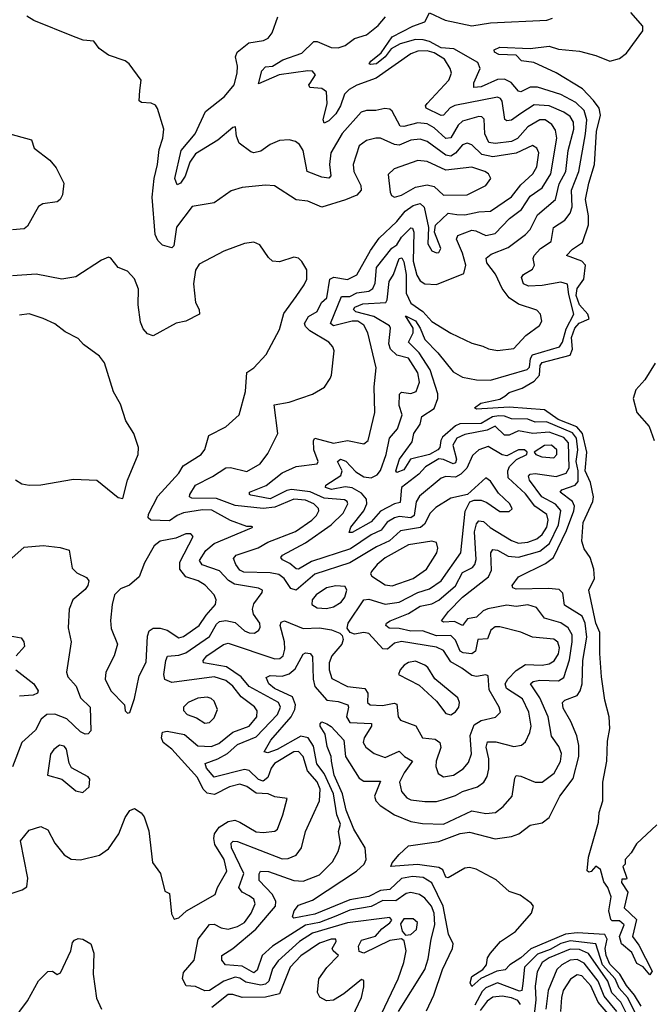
# Model space of a CAD drawing. Extents: x 1552294 to 1694791, y 811929 to 917222.
# Tile 587 of 643: x 1686355 to 1689047, y 883966 to 888173. Entities that reach past the tile are written whole.
import ezdxf

# ---------------------------------------------------------------- set-up
doc = ezdxf.new("R2010")
doc.units = 0

msp = doc.modelspace()

# ---------------------------------------------------------------- linework, layer by layer
at = {"layer": '0CON10XD'}
for points in [[(1687856.8, 883835), (1687971.2, 884075), (1687995.4, 884145), (1688005.4, 884195), (1687996.8, 884236.8), (1687985, 884246), (1687935, 884238.6), (1687824.2, 884184.2), (1687805, 884191.2), (1687801.1, 884215), (1687815, 884240.7), (1687873.4, 884256.6), (1687901.1, 884288.9), (1687935, 884313.9), (1687944.4, 884325), (1687935, 884336.6), (1687755, 884313.8), (1687605, 884270), (1687549.8, 884235), (1687458.2, 884151.8), (1687435, 884117.1), (1687418.8, 884065), (1687405, 884051.7), (1687385, 884047.2), (1687321.1, 884061.1), (1687295, 884077.5), (1687275, 884082), (1687226.6, 884065), (1687165.1, 884024.9), (1687145, 884023.4), (1687105, 884041.6), (1687065.5, 884045.5), (1687050.4, 884075), (1687055, 884102.3), (1687100.3, 884155), (1687116.7, 884245), (1687165, 884307.2), (1687185, 884308.8), (1687215, 884292.9), (1687245, 884287.6), (1687285, 884298.8), (1687314.3, 884315.7), (1687343.5, 884355), (1687360.6, 884395), (1687354.6, 884415), (1687335, 884429.6), (1687305.3, 884445), (1687290.8, 884465), (1687312.1, 884525), (1687260, 884635), (1687257.9, 884655), (1687266.7, 884663.3), (1687285, 884662.1), (1687475, 884587), (1687501.4, 884588.6), (1687535, 884602.9), (1687558.7, 884635), (1687574.7, 884705), (1687634.4, 884835.6), (1687637.3, 884885), (1687625, 884916.2), (1687583.4, 884963.4), (1687565.8, 885025), (1687545, 885046.9), (1687525, 885044.1), (1687443.1, 884995), (1687428.4, 884975), (1687413.9, 884935), (1687395, 884919.3), (1687375, 884925.9), (1687335, 884964.8), (1687315, 884969.9), (1687185, 884936.6), (1687153.1, 884975), (1687146.9, 884995), (1687201.5, 885015), (1687242, 885038), (1687285, 885075.9), (1687365, 885109), (1687455.9, 885205), (1687469.1, 885235), (1687460.5, 885255), (1687335, 885323.7), (1687301, 885365), (1687238.4, 885408.5), (1687140, 885425), (1687138.5, 885435), (1687154.6, 885455), (1687225, 885503.7), (1687245, 885508.8), (1687445, 885442.9), (1687466.2, 885443.8), (1687479.4, 885455), (1687487.2, 885482.8), (1687485.8, 885515), (1687466.9, 885585), (1687471.5, 885598.5), (1687485, 885604.7), (1687565, 885571.4), (1687635.2, 885575.2), (1687686.5, 885566.5), (1687722.2, 885552.2), (1687732.2, 885542.2), (1687735.4, 885525), (1687729.7, 885505), (1687713.5, 885485), (1687688.4, 885455), (1687676.1, 885425), (1687676.6, 885395), (1687687.9, 885357.9), (1687755, 885323.3), (1687828.2, 885315), (1687841.5, 885295), (1687840.3, 885255), (1687850.8, 885245), (1687903.4, 885243.4), (1687953.2, 885253.2), (1687965, 885248.8), (1687971.3, 885195), (1687980.5, 885180.5), (1688046.3, 885156.3), (1688074.8, 885104.8), (1688128.5, 885098.5), (1688148.1, 885085), (1688153.2, 885063.2), (1688132.8, 885005), (1688131.9, 884981.9), (1688141.5, 884951.5), (1688165, 884938), (1688206.4, 884945), (1688248.2, 884971.8), (1688271.4, 884998.6), (1688283.7, 885036.3), (1688278.1, 885115), (1688295, 885160.3), (1688325, 885178.4), (1688386.6, 885193.4), (1688407.1, 885215), (1688402.7, 885235), (1688359.8, 885309.8), (1688355, 885369.2), (1688345, 885373.6), (1688305, 885367.4), (1688285, 885370.4), (1688242.8, 885402.8), (1688195, 885429.1), (1688165, 885477.4), (1688135, 885491.6), (1687985, 885516.1), (1687955, 885509), (1687925, 885484), (1687905, 885484.8), (1687845, 885551.1), (1687825, 885554.8), (1687785, 885548.2), (1687765.3, 885555.3), (1687753.8, 885573.8), (1687757.4, 885595), (1687825, 885694.2), (1687845, 885696.7), (1687915, 885676.1), (1687975, 885684.2), (1688055, 885725.1), (1688105, 885741.5), (1688155.1, 885774.9), (1688238.1, 885895), (1688256.2, 886073.8), (1688276.9, 886113.1), (1688295, 886120.7), (1688325, 886120), (1688349.8, 886109.8), (1688405, 886072.2), (1688445, 886072.2), (1688457, 886083), (1688447.5, 886105), (1688399.6, 886149.6), (1688365, 886201.9), (1688345, 886215.6), (1688266.2, 886143.8), (1688195, 886128.4), (1688131, 886089), (1688107, 886065), (1688082.7, 886017.3), (1688066.4, 886003.6), (1687981.4, 885988.6), (1687934, 885946), (1687878.6, 885921.4), (1687765, 885851.9), (1687615, 885803.3), (1687535, 885735.9), (1687512.8, 885742.8), (1687484.4, 885785), (1687461.9, 885801.9), (1687425, 885809.7), (1687312, 885812), (1687295, 885820.8), (1687277.4, 885845), (1687268.5, 885871.5), (1687278.6, 885885), (1687373.6, 885916.4), (1687415, 885940.3), (1687533.1, 885986.9), (1687602.2, 886035), (1687622.1, 886055), (1687631.9, 886075), (1687630.3, 886085), (1687610.8, 886105), (1687575, 886120), (1687525, 886124.4), (1687445, 886089.9), (1687394.7, 886084.7), (1687275, 886097.8), (1687195, 886128), (1687089.4, 886129.4), (1687079.4, 886135), (1687081.8, 886145), (1687106.4, 886185), (1687178.5, 886221.5), (1687235, 886258.4), (1687255, 886259.1), (1687325, 886242.9), (1687381.5, 886275), (1687415, 886320), (1687457.8, 886405), (1687442.1, 886527.9), (1687505, 886539.4), (1687605, 886573.1), (1687656.8, 886603.2), (1687680.3, 886639.7), (1687686.9, 886655), (1687698.3, 886758.3), (1687692.5, 886775), (1687674.3, 886795), (1687593.3, 886843.2), (1687575, 886861.9), (1687571.3, 886875), (1687588.4, 886905), (1687625, 886927.1), (1687643.9, 886965), (1687666.3, 886985), (1687679.8, 887065), (1687696.7, 887073.3), (1687755, 887063.3), (1687795, 887083.6), (1687852.5, 887187.5), (1687890.4, 887239.6), (1687965, 887310.5), (1688000.4, 887355), (1688035, 887379), (1688065, 887388), (1688082.2, 887372.2), (1688100.8, 887285), (1688097.7, 887215), (1688114.5, 887185), (1688135, 887176.7), (1688145, 887178.6), (1688153.6, 887195), (1688126, 887265), (1688130.8, 887295), (1688185, 887346.3), (1688221.1, 887341.1), (1688255, 887339.4), (1688315, 887353), (1688365, 887355.7), (1688455, 887415.7), (1688495, 887468.1), (1688546.1, 887515), (1688562.7, 887545), (1688571.4, 887605), (1688563.5, 887625), (1688545, 887635.4), (1688475, 887602.4), (1688375, 887586.6), (1688327.5, 887597.5), (1688285, 887638.4), (1688265, 887645.8), (1688245, 887638), (1688215, 887603), (1688195, 887589.5), (1688175, 887594.8), (1688095, 887652.3), (1688065, 887662.7), (1688025, 887658.5), (1687975, 887637.5), (1687955, 887640.2), (1687895, 887666.8), (1687875, 887667.7), (1687835, 887657.5), (1687804.7, 887635), (1687778.7, 887555), (1687781.3, 887525), (1687811.6, 887465), (1687812.4, 887445), (1687795, 887424.1), (1687746.4, 887403.6), (1687645, 887372.3), (1687585, 887398.2), (1687535, 887404.1), (1687443.2, 887463.2), (1687405, 887465.9), (1687305, 887456.1), (1687258.6, 887441.4), (1687185, 887391.1), (1687092, 887375), (1687025, 887286.7), (1687012.8, 887207.2), (1687005, 887198), (1686965, 887210), (1686945, 887230), (1686934.2, 887255), (1686920.5, 887415), (1686928.6, 887495), (1686944.1, 887555), (1686950.8, 887619.1), (1686966.5, 887666.5), (1686970, 887705), (1686943.9, 887793.9), (1686935, 887807.5), (1686916.1, 887816.1), (1686875, 887818.8), (1686865.9, 887825.9), (1686868.7, 887871.3), (1686873.8, 887915), (1686822.5, 887985), (1686805, 887996.9), (1686735, 888022), (1686695, 888050), (1686671.3, 888081.3), (1686626.5, 888086.5), (1686585, 888100.8), (1686415, 888170), (1686385, 888188.9)], [(1687765, 885170), (1687856.5, 885166.5), (1687857.6, 885155), (1687825.3, 885105), (1687820.9, 885085), (1687832.7, 885065), (1687867.8, 885037.8), (1687915, 885020.6), (1687975, 885047.2), (1687997.3, 885025), (1688032.5, 885005), (1687996, 884955), (1687976.9, 884915), (1687985, 884875.6), (1688007.7, 884847.7), (1688025, 884839.5), (1688085, 884832.1), (1688135, 884832.7), (1688165, 884840.7), (1688215, 884857.5), (1688245, 884875.2), (1688310, 884895), (1688336.4, 884915), (1688350.2, 884939.8), (1688357.6, 884972.4), (1688358, 885015), (1688347, 885065), (1688352.5, 885087.5), (1688387.1, 885087.1), (1688465, 885068.2), (1688496.8, 885073.2), (1688515, 885088), (1688533, 885127), (1688538.4, 885155), (1688528.4, 885215), (1688501, 885271), (1688433, 885315), (1688428, 885335), (1688439.3, 885355), (1688475, 885392.5), (1688515, 885418.4), (1688585, 885415.2), (1688615, 885421.3), (1688636.4, 885433.6), (1688655, 885463.8), (1688659.5, 885489.5), (1688652.9, 885512.9), (1688635, 885526.9), (1688545, 885534.8), (1688495, 885555.7), (1688405, 885579.4), (1688385, 885579.6), (1688367.1, 885565), (1688352, 885528), (1688311.5, 885525), (1688300.5, 885475), (1688285, 885464), (1688247.9, 885467.9), (1688235, 885474.8), (1688215, 885522.4), (1688195, 885542.4), (1688135, 885540.1), (1688075, 885562), (1688025, 885560.8), (1687975, 885572.3), (1687932.9, 885572.9), (1687917.8, 885585), (1687921.4, 885595), (1687936.7, 885605), (1688015, 885636.5), (1688065, 885667.1), (1688115, 885677.8), (1688145, 885692.3), (1688215.5, 885754.5), (1688245, 885810.7), (1688288, 885832), (1688298.7, 885845), (1688303.9, 885866.1), (1688296.3, 885985), (1688305, 886019.1), (1688315, 886031.9), (1688335, 886028.7), (1688364, 886004), (1688455, 885947.4), (1688485, 885937), (1688525, 885940.6), (1688562.2, 885955), (1688585, 885972.8), (1688605.1, 886004.9), (1688611.8, 886035), (1688605, 886058.8), (1688554.1, 886094.1), (1688515, 886147.3), (1688440, 886215), (1688438.9, 886245), (1688445.5, 886264.5), (1688475.7, 886294.3), (1688520, 886315), (1688522, 886325), (1688510.8, 886335), (1688485, 886335.8), (1688435, 886310.2), (1688415, 886313.7), (1688355, 886349), (1688315, 886335.2), (1688288.7, 886311.4), (1688263.7, 886256.3), (1688239, 886231), (1688215, 886218.7), (1688175, 886220.7), (1688155, 886214.2), (1688062.5, 886137.5), (1688047.5, 886112.5), (1688039.5, 886055), (1688025.5, 886044.5), (1687975, 886050), (1687955, 886044.8), (1687923.6, 886026.4), (1687898.5, 885991.5), (1687855, 885972.7), (1687767.7, 885912.3), (1687601.4, 885858.6), (1687545, 885824.7), (1687535, 885827.1), (1687509.1, 885849.1), (1687477.1, 885865), (1687470, 885875), (1687476.9, 885885), (1687575, 885938), (1687685, 886014.4), (1687736.1, 886065), (1687756.6, 886105), (1687753.5, 886115), (1687741.2, 886121.2), (1687655, 886128.7), (1687595, 886155.5), (1687515, 886165.1), (1687495, 886161.8), (1687425, 886126.2), (1687341.7, 886141.7), (1687335.6, 886145), (1687336.9, 886155), (1687407.4, 886182.6), (1687475, 886237.7), (1687535, 886264.4), (1687624.7, 886275.3), (1687630, 886285), (1687611, 886335), (1687610, 886375), (1687615, 886385.6), (1687695, 886363.8), (1687755, 886374.7), (1687825, 886361.4), (1687842.2, 886375), (1687871.8, 886495), (1687868.5, 886605), (1687877.3, 886685), (1687842, 886835), (1687825, 886867.5), (1687798.9, 886885), (1687775, 886885.8), (1687695, 886864.8), (1687681.8, 886875), (1687729.5, 886990.5), (1687765, 886990.6), (1687795, 887005.7), (1687845, 887012.8), (1687862.8, 887025), (1687872, 887048), (1687877.7, 887115), (1687943.5, 887196.5), (1687965, 887211.9), (1687985.3, 887244.7), (1688015, 887274.3), (1688025, 887283.6), (1688032.3, 887282.3), (1688038.1, 887265), (1688035, 887140.8), (1688051.2, 887081.2), (1688065, 887057.1), (1688085, 887044.6), (1688135, 887041.3), (1688251.5, 887088.5), (1688259.2, 887125), (1688246.2, 887175), (1688219.3, 887235), (1688225, 887251.8), (1688285, 887273.9), (1688301.8, 887271.8), (1688345, 887251), (1688385, 887260.2), (1688446.7, 887323.3), (1688497.1, 887362.9), (1688535, 887419.7), (1688584.9, 887455.1), (1688622.9, 887515), (1688647.7, 887667.7), (1688641.8, 887701.8), (1688626.5, 887725), (1688597.8, 887745), (1688575, 887745.2), (1688525, 887715.2), (1688480.8, 887665), (1688455, 887652.4), (1688384.5, 887644.5), (1688358.4, 887648.4), (1688340.8, 887685), (1688338.5, 887748.5), (1688328.2, 887758.2), (1688315, 887760), (1688245, 887740.2), (1688227.5, 887722.5), (1688195, 887668.9), (1688175, 887666), (1688125, 887711.9), (1688095, 887728.4), (1688055, 887733.1), (1687995, 887717.4), (1687978.9, 887718.9), (1687945, 887782.5), (1687935, 887790.8), (1687913.3, 887793.3), (1687875, 887784.6), (1687835, 887785.7), (1687812.4, 887777.6), (1687732.4, 887687.6), (1687684, 887605), (1687678.3, 887555), (1687684, 887506), (1687675, 887495.5), (1687645, 887500), (1687582.1, 887525), (1687564.8, 887614.8), (1687549.7, 887639.7), (1687532.9, 887652.9), (1687505, 887659.6), (1687465, 887656.9), (1687425, 887639.5), (1687385, 887611.8), (1687355, 887604.5), (1687342, 887608), (1687292.5, 887645), (1687281.2, 887675), (1687276.7, 887715), (1687265, 887713.3), (1687200.8, 887659.2), (1687105, 887599.5), (1687081.5, 887565), (1687061.6, 887505), (1687041.6, 887475), (1687028.1, 887468.1), (1687017.6, 887495), (1687045.1, 887614.9), (1687104.8, 887685), (1687148.8, 887781.2), (1687229.4, 887845), (1687270.4, 887895), (1687283.8, 887945), (1687285.4, 887975), (1687276.4, 888015), (1687282.9, 888035), (1687334, 888075), (1687396.2, 888085), (1687415.6, 888095), (1687432.6, 888117.4), (1687456.5, 888185)], [(1687595, 887902.5), (1687618.2, 887938.2), (1687605, 887952.7), (1687585.2, 887955.2), (1687462.8, 887937.2), (1687375, 887898.8), (1687388.4, 887955), (1687405, 887971.6), (1687435, 887975.2), (1687478.9, 888001.1), (1687559.3, 888030.7), (1687610.2, 888079.8), (1687625, 888080), (1687685, 888054.2), (1687715, 888053.2), (1687745, 888062.8), (1687785, 888093.2), (1687835, 888108.1), (1687885, 888149.2), (1687916.4, 888185)], [(1689007.6, 883957.6), (1688979.1, 884005), (1688945, 884047), (1688917.2, 884095), (1688875, 884137.1), (1688858.8, 884175), (1688855.2, 884205), (1688863.3, 884245), (1688853.8, 884263.8), (1688735, 884270.8), (1688685, 884265.4), (1688537.6, 884202.4), (1688495, 884164.2), (1688447.8, 884135), (1688427.4, 884112.6), (1688392.4, 884107.6), (1688323.5, 884076.5), (1688285, 884041.4), (1688278.1, 884058.1), (1688284.8, 884085.2), (1688331.9, 884115), (1688348, 884135), (1688352.7, 884165), (1688364.7, 884185), (1688408.4, 884235), (1688472.3, 884277.7), (1688540.7, 884355), (1688549.1, 884385), (1688538.8, 884398.8), (1688492.1, 884432.1), (1688445, 884448.5), (1688388.5, 884498.5), (1688304.1, 884544.1), (1688275, 884550.6), (1688255, 884547.8), (1688185, 884506.5), (1688175, 884509.2), (1688161.1, 884541.1), (1688145, 884550.6), (1688053.2, 884563.2), (1687940, 884555), (1687945, 884570), (1687975, 884605.7), (1688015, 884642.7), (1688145, 884661.7), (1688235, 884695.2), (1688275, 884701.9), (1688385, 884673), (1688455, 884682.4), (1688486, 884694), (1688535, 884731.9), (1688585, 884741.1), (1688616, 884764), (1688661.2, 884855), (1688718.6, 884931.4), (1688741.7, 885025), (1688742.3, 885072.3), (1688733.6, 885113.6), (1688708.6, 885175), (1688675, 885231.4), (1688672.1, 885255), (1688682.9, 885265), (1688735, 885285.4), (1688748.3, 885305), (1688755.7, 885335.7), (1688759, 885435), (1688775.8, 885535), (1688769.1, 885595), (1688756.9, 885625), (1688681.4, 885671.4), (1688673.2, 885723.2), (1688658, 885738), (1688613.2, 885743.2), (1688475, 885740), (1688460, 885745), (1688458.1, 885755), (1688485, 885792.7), (1688600.4, 885849.6), (1688634.3, 885875.7), (1688689.5, 885990.5), (1688721, 886075), (1688723.6, 886095), (1688715.2, 886115), (1688663.1, 886155), (1688668.9, 886165), (1688726.2, 886183.8), (1688739.5, 886200.5), (1688738.8, 886245), (1688730.2, 886285), (1688738, 886335), (1688731.6, 886385), (1688715, 886408.6), (1688604.7, 886454.7), (1688555, 886454.1), (1688525, 886467), (1688455, 886467.8), (1688425, 886479.7), (1688400.9, 886480.9), (1688373.2, 886476.8), (1688325, 886448.2), (1688233.5, 886446.5), (1688215, 886437.2), (1688160.8, 886389.2), (1688152.3, 886375), (1688148.1, 886345), (1688139.8, 886335), (1688105, 886315.3), (1688024.2, 886295.8), (1687995, 886249.5), (1687965, 886238.1), (1687961.6, 886245), (1687976.6, 886295), (1688031.1, 886368.9), (1688037.9, 886405), (1688064.8, 886445), (1688071.9, 886478.1), (1688125, 886512.4), (1688140.9, 886555), (1688140.3, 886575), (1688107.3, 886677.3), (1688060.3, 886750.3), (1688015.3, 886795), (1688034.5, 886835), (1688034.3, 886855), (1688002.1, 886907.9), (1688045, 886885.9), (1688064.5, 886854.5), (1688085, 886806.2), (1688140.3, 886750.3), (1688205, 886668.9), (1688245.8, 886645.8), (1688305, 886633.9), (1688365, 886633), (1688521.2, 886678.8), (1688531, 886689), (1688535.1, 886725), (1688545, 886741.8), (1688660, 886775), (1688672.9, 886795), (1688687.8, 886852.2), (1688721.1, 886915), (1688698.8, 886998.8), (1688693.3, 887043.3), (1688665, 887052.2), (1688585, 887037.8), (1688526.7, 887035), (1688506.2, 887045), (1688498, 887072), (1688505.4, 887084.6), (1688545, 887107.7), (1688552.2, 887125), (1688547.5, 887152.5), (1688551.7, 887165), (1688578.2, 887195), (1688623.9, 887225), (1688634, 887285), (1688682.8, 887317.2), (1688705, 887346.5), (1688713.8, 887373.8), (1688710.8, 887445), (1688742.7, 887525), (1688771.2, 887685), (1688776, 887745), (1688765.2, 887785), (1688729, 887819), (1688665, 887854.1), (1688565, 887884.8), (1688535, 887885.3), (1688494, 887865), (1688485, 887868.2), (1688453.8, 887905), (1688425, 887918.7), (1688395, 887917.5), (1688325, 887886.6), (1688294, 887884), (1688293.6, 887903.6), (1688320.5, 887965), (1688310.4, 887990.4), (1688208.1, 888048.1), (1688155, 888053), (1688105, 888080.1), (1688077.8, 888087.8), (1688045, 888089.2), (1687979.5, 888070.5), (1687941.5, 888048.5), (1687915.2, 888015), (1687878, 887985), (1687852.5, 887982.5), (1687847.5, 887985), (1687853.9, 887996.1), (1687897.6, 888032.4), (1687945, 888100), (1688034.1, 888145.9), (1688085, 888164.8), (1688105, 888202.2), (1688171.5, 888171.5), (1688285, 888146.9), (1688365, 888160), (1688605, 888171.9), (1688629.7, 888180.3)], [(1689075, 884732.5), (1688988.3, 884651.7), (1688966.1, 884613.9), (1688940, 884585), (1688940, 884565), (1688930, 884555), (1688947.5, 884505), (1688945, 884500), (1688925, 884500), (1688923.6, 884486.4), (1688951.2, 884445), (1688935, 884377.5), (1688987.8, 884327.7), (1688971.5, 884255), (1688998.4, 884218.4), (1689055, 884107.5), (1689045, 884091.2), (1689016.2, 884126.2), (1688989.7, 884139.7), (1688967.8, 884187.8), (1688924.1, 884224.1), (1688915.3, 884255), (1688936.2, 884305), (1688915, 884323.1), (1688885, 884322.5), (1688878.3, 884328.3), (1688870, 884365), (1688880, 884425), (1688865.6, 884465.6), (1688848.9, 884488.9), (1688835, 884542.5), (1688815, 884556.7), (1688795, 884533.3), (1688785, 884530), (1688777, 884537), (1688783.3, 884595), (1688825.7, 884744.3), (1688829.2, 884785), (1688844.2, 884835), (1688844.3, 884915), (1688861.9, 885005), (1688865, 885090), (1688874.4, 885145), (1688872.1, 885195), (1688853.5, 885265), (1688838.9, 885365), (1688831.6, 885465), (1688831.1, 885555), (1688814.9, 885595), (1688784.4, 885735), (1688809.2, 885785), (1688805.8, 885825), (1688790, 885875), (1688765, 885912.5), (1688755.6, 885945.6), (1688760.5, 886025), (1688801.8, 886115), (1688805.4, 886135), (1688792.1, 886195), (1688769.7, 886245), (1688775.6, 886325), (1688757.8, 886405), (1688733.4, 886433.4), (1688654, 886465), (1688595, 886506), (1688445, 886518.1), (1688305, 886508.8), (1688296.7, 886515), (1688323.8, 886535), (1688405, 886551.5), (1688425.6, 886565), (1688445, 886580), (1688500.5, 886599.5), (1688551.8, 886628.2), (1688573.9, 886655), (1688576.5, 886695), (1688585, 886708.6), (1688705, 886739.7), (1688714.7, 886765), (1688711, 886815), (1688725, 886854.8), (1688743.4, 886876.6), (1688785.9, 886895), (1688780.1, 886915), (1688744.7, 886955), (1688730.2, 886995), (1688735, 887024.4), (1688762.9, 887065), (1688769.9, 887125), (1688755, 887141), (1688688.8, 887165), (1688715, 887193.1), (1688758.2, 887221.8), (1688782.7, 887297.3), (1688783.7, 887335), (1688771.1, 887405), (1688784.5, 887475), (1688808.8, 887555), (1688818.2, 887695), (1688834.9, 887765), (1688829.2, 887795), (1688805, 887828.4), (1688757.5, 887877.5), (1688645.7, 887945.7), (1688549.7, 887989.7), (1688497.7, 887997.7), (1688475, 888021.1), (1688400, 888025), (1688382.3, 888035), (1688380.5, 888045), (1688405, 888055.3), (1688535, 888050), (1688615, 888059.6), (1688655, 888047.5), (1688745, 888038.9), (1688815, 888020.7), (1688875, 887995.4), (1688915, 888006.8), (1688945, 888030.8), (1689015.4, 888125.4), (1689015, 888145.7), (1688964.7, 888204.7)], [(1688092.1, 883937.9), (1688123.3, 884005), (1688160.6, 884115), (1688202.8, 884205), (1688205.3, 884225), (1688185.1, 884265.1), (1688163.5, 884385), (1688114.3, 884485), (1688077.7, 884507.7), (1688032.1, 884512.1), (1687985, 884503.6), (1687935, 884456.1), (1687895, 884452.5), (1687845, 884426.9), (1687765, 884412.5), (1687615, 884351.4), (1687525, 884334.7), (1687519.5, 884339.5), (1687526.9, 884365), (1687545, 884389.6), (1687605, 884411.2), (1687793.3, 884535), (1687825.5, 884564.5), (1687834.7, 884585), (1687829.3, 884635), (1687781.7, 884715), (1687749.4, 884795), (1687733.2, 884865), (1687698.3, 884945), (1687686.2, 885005), (1687684.7, 885025), (1687667.3, 885067.3), (1687659.9, 885119.9), (1687637.8, 885155), (1687637.5, 885165), (1687645, 885172.5), (1687665.8, 885165), (1687685, 885152.5), (1687738.4, 885095), (1687745.5, 885025), (1687805, 884932.6), (1687825, 884919), (1687895, 884918.8), (1687870.3, 884855), (1687875.4, 884835), (1687894.6, 884815), (1687955.8, 884775.8), (1688025, 884747.1), (1688075, 884738.1), (1688165, 884735.7), (1688285, 884792.1), (1688345, 884781.8), (1688386, 884785), (1688419.2, 884810.9), (1688456.9, 884855), (1688468.2, 884931.8), (1688475, 884944.2), (1688495, 884941.2), (1688555.3, 884915.3), (1688585, 884914.7), (1688636.4, 884953.6), (1688664, 885004), (1688667.5, 885037.5), (1688657, 885067), (1688625, 885111.9), (1688611.7, 885195), (1688575.2, 885275), (1688536.2, 885335), (1688546.9, 885345), (1688575, 885351), (1688655, 885347.5), (1688677.7, 885362.3), (1688702.7, 885437.3), (1688714.3, 885515), (1688713.2, 885545), (1688697.2, 885575), (1688665.7, 885595.7), (1688595.9, 885615.9), (1688562, 885662), (1688525, 885673.4), (1688475, 885665.7), (1688435, 885672.1), (1688354.2, 885655.8), (1688333.1, 885646.9), (1688305, 885620.5), (1688266.9, 885613.1), (1688245, 885584.6), (1688211.8, 885601.8), (1688165, 885598.6), (1688156, 885605), (1688186.1, 885645), (1688244.8, 885705), (1688357, 885793), (1688368.7, 885821.4), (1688366.3, 885895), (1688375, 885910), (1688395, 885906.6), (1688440.9, 885880.9), (1688485, 885876), (1688575, 885901.6), (1688616.6, 885935), (1688655.5, 886015), (1688665.6, 886075.6), (1688642.8, 886102.8), (1688584.5, 886135), (1688531.3, 886205), (1688527, 886223), (1688535, 886231.2), (1688555.2, 886234.8), (1688645, 886221.4), (1688688.4, 886235), (1688701, 886259), (1688697.6, 886365), (1688678, 886388), (1688615, 886411.3), (1688545.4, 886405.4), (1688485, 886415.9), (1688445, 886398.4), (1688425, 886397.4), (1688385, 886436.4), (1688351.3, 886418.7), (1688255, 886400.9), (1688221.2, 886385), (1688203.8, 886355), (1688219.3, 886295), (1688215, 886279.5), (1688205, 886276.1), (1688165, 886294.1), (1688145, 886296.5), (1688087, 886263), (1688058.4, 886231.6), (1687985.7, 886175), (1687980, 886110), (1687955, 886104.3), (1687895, 886073), (1687855, 886027.4), (1687775, 885981.8), (1687762.2, 885982.2), (1687768.9, 886005), (1687824.5, 886075), (1687836.5, 886105), (1687835.8, 886125), (1687815, 886150.1), (1687775, 886172.9), (1687745, 886177.2), (1687685.6, 886165.6), (1687660.4, 886175), (1687661.9, 886185), (1687726.1, 886225), (1687731.5, 886245), (1687712.3, 886285), (1687724.4, 886295.6), (1687747.3, 886287.3), (1687790.6, 886240.6), (1687825, 886220), (1687855, 886215.2), (1687881.3, 886228.7), (1687895, 886247.3), (1687920.3, 886315), (1687933.3, 886385), (1687967.4, 886425), (1687988.1, 886485), (1687975.2, 886525), (1687976.6, 886573.4), (1687985, 886582.4), (1688025, 886576.1), (1688048.2, 886585), (1688062.6, 886625), (1688054.3, 886665), (1688015, 886726.5), (1687965, 886739.5), (1687938.3, 886765), (1687931.7, 886788.3), (1687937.8, 886855), (1687933.4, 886865), (1687867, 886905), (1687790, 886925), (1687779.5, 886935), (1687785.8, 886945), (1687820.4, 886959.6), (1687918.1, 886965), (1687924.1, 886975.9), (1687932.3, 887055), (1687950.7, 887085), (1687975, 887152.3), (1687986.2, 887156.1), (1687995, 887138.6), (1688005.6, 887085), (1688005.1, 887005), (1688025, 886961.7), (1688076.3, 886926.3), (1688115, 886884.2), (1688195, 886833.6), (1688285, 886791.5), (1688332.3, 886777.7), (1688356.6, 886766.6), (1688395, 886760), (1688465, 886768.5), (1688516.5, 886823.5), (1688573.8, 886866.2), (1688584.4, 886885), (1688578.1, 886915), (1688562.7, 886932.7), (1688485, 886957.6), (1688444.3, 886984.3), (1688414.8, 887024.8), (1688386.3, 887086.3), (1688349.3, 887135), (1688346.2, 887153.8), (1688368, 887172), (1688440.1, 887199.9), (1688515, 887255.3), (1688533.8, 887276.2), (1688565, 887338.9), (1688642.9, 887405), (1688658.7, 887471.3), (1688686, 887525), (1688697.1, 887615), (1688720.3, 887705), (1688718.8, 887735), (1688705, 887759.3), (1688678, 887778), (1688615, 887804.8), (1688550.9, 887809.1), (1688495, 887771.9), (1688455, 887744.6), (1688435, 887741.5), (1688426.2, 887746.2), (1688414.2, 887825), (1688407.1, 887837.1), (1688395, 887842.4), (1688213.2, 887806.8), (1688193.4, 887796.6), (1688164.7, 887765.2), (1688155, 887764.2), (1688090, 887795), (1688087.7, 887805), (1688094.7, 887815), (1688187.5, 887915), (1688198.5, 887945), (1688193.1, 887965), (1688168.1, 888005), (1688125, 888031.9), (1688095, 888040.6), (1688055, 888039), (1688025, 888028.1), (1687877.1, 887922.9), (1687795, 887893.4), (1687761.5, 887875), (1687741.1, 887855), (1687724.9, 887805.1), (1687705, 887770.7), (1687675, 887741.5), (1687655, 887730.8), (1687650.8, 887745), (1687667.9, 887815), (1687664.8, 887864.8), (1687645, 887879.5), (1687593.2, 887883.2), (1687590, 887895), (1687595, 887902.5)], [(1686245, 887704.6), (1686405, 887660), (1686416.7, 887625), (1686483.4, 887573.4), (1686510.6, 887540.6), (1686543.1, 887475), (1686537.3, 887425), (1686527.3, 887405), (1686514.7, 887395.3), (1686453.9, 887386.1), (1686435, 887375.6), (1686388.7, 887291.3), (1686375, 887279.1), (1686325, 887275.4)], [(1687955, 887415.5), (1687985, 887423.8), (1688045, 887458.1), (1688095, 887468.2), (1688125, 887460.6), (1688165, 887423.6), (1688265, 887424.7), (1688345.8, 887464.2), (1688366.7, 887495), (1688356.4, 887515), (1688341.1, 887525), (1688285, 887543.8), (1688175, 887530.5), (1688095, 887567.5), (1688055, 887571.1), (1687953.3, 887536.7), (1687928.5, 887511.5), (1687936.2, 887436.2), (1687942.5, 887422.5), (1687955, 887415.5)], [(1686276, 884425), (1686365.8, 884455), (1686385, 884468.6), (1686390, 884505), (1686358.2, 884665), (1686395, 884709.5), (1686445.6, 884725.6), (1686475, 884712), (1686504.6, 884655), (1686545, 884604.6), (1686575, 884585.5), (1686615, 884583.8), (1686696.5, 884603.5), (1686735, 884630.9), (1686778.7, 884695), (1686805.5, 884764.5), (1686825, 884794), (1686845, 884803.3), (1686874.3, 884784.3), (1686887, 884767), (1686906.7, 884706.7), (1686921.7, 884571.7), (1686956.9, 884525), (1686975, 884450), (1686995, 884440), (1687002.6, 884352.6), (1687015, 884330), (1687035, 884336), (1687068, 884365), (1687190, 884435), (1687200, 884465), (1687239.7, 884535), (1687227.5, 884585), (1687188.5, 884648.5), (1687183.5, 884675), (1687187.2, 884695), (1687206.8, 884723.2), (1687245, 884747.5), (1687273.2, 884753.2), (1687295, 884744.3), (1687365, 884703.4), (1687395, 884700), (1687445, 884705.6), (1687455.4, 884715), (1687479.2, 884775), (1687497.5, 884845), (1687445, 884852), (1687415.7, 884865.7), (1687365, 884867.9), (1687325, 884897), (1687295, 884907.1), (1687250.5, 884895), (1687187.4, 884862.6), (1687155, 884868), (1687138, 884885), (1687114.4, 884935), (1687005, 885056.6), (1686967.1, 885085), (1686960, 885105), (1686965, 885128.6), (1686985, 885132.8), (1687058.6, 885118.6), (1687115, 885071), (1687172, 885068), (1687205, 885080.2), (1687265, 885129.4), (1687335, 885153.9), (1687367, 885195), (1687369.5, 885219.5), (1687357.1, 885237.1), (1687300, 885280), (1687265.2, 885325), (1687235, 885350.2), (1687185, 885365.4), (1687005, 885341), (1686974.4, 885354.4), (1686970, 885375), (1686978.6, 885435), (1686986.7, 885453.3), (1687035, 885457.2), (1687065, 885467.5), (1687165, 885537.7), (1687195, 885590.3), (1687207.8, 885602.2), (1687235, 885606.2), (1687275, 885597.8), (1687315, 885561.8), (1687335, 885553.7), (1687357.7, 885552.3), (1687375.6, 885565), (1687382, 885578), (1687380.4, 885595), (1687352.9, 885632.9), (1687349.1, 885655), (1687355, 885676.7), (1687390.8, 885725), (1687391.2, 885735), (1687374.6, 885744.6), (1687271.7, 885761.7), (1687247, 885777), (1687207.9, 885817.9), (1687133.8, 885843.8), (1687122.6, 885862.6), (1687150, 885905), (1687185, 885934.4), (1687345, 886002.5), (1687350, 886005), (1687345, 886007.5), (1687325, 886008), (1687255, 886033.2), (1687175, 886077.2), (1687135, 886078.3), (1687055, 886065.9), (1687027.8, 886055), (1686995, 886031.4), (1686914.7, 886034.7), (1686904.2, 886044.2), (1686905, 886060), (1686945, 886136.9), (1687034.1, 886235), (1687053.6, 886266.4), (1687130.6, 886315), (1687145, 886336.7), (1687163, 886397), (1687235, 886434.2), (1687292.2, 886485), (1687319.3, 886585), (1687324.3, 886665.7), (1687354.5, 886685.5), (1687407.8, 886742.2), (1687465, 886848.8), (1687482.6, 886917.4), (1687535, 886990), (1687570.2, 887039.8), (1687580.6, 887065), (1687580.8, 887105), (1687559.4, 887139.4), (1687545, 887153.8), (1687525, 887159.2), (1687465, 887138), (1687435, 887141.2), (1687417, 887157), (1687380.7, 887210.7), (1687355, 887222.9), (1687315, 887216.9), (1687226.4, 887183.6), (1687122, 887128), (1687106.4, 887103.6), (1687097.1, 887045), (1687105.6, 886965), (1687122, 886935), (1687122.1, 886915), (1687065, 886885.6), (1687022.8, 886877.2), (1686925, 886821.9), (1686900.3, 886830.3), (1686882.5, 886852.5), (1686871.1, 886881.1), (1686861.6, 886955), (1686861.8, 887021.8), (1686845, 887066.7), (1686815, 887098.8), (1686775, 887113.8), (1686744.1, 887154.1), (1686735, 887158.8), (1686704.4, 887145.6), (1686595, 887074.4), (1686535, 887064.5), (1686425, 887085.4), (1686325, 887078.2)], [(1686795, 886127.5), (1686815.7, 886205), (1686861.4, 886315), (1686862.5, 886345), (1686842.5, 886405), (1686808.7, 886458.7), (1686785, 886530), (1686755, 886583.8), (1686716.7, 886706.8), (1686695.3, 886735.3), (1686627.5, 886785), (1686605, 886810.8), (1686549.8, 886839.8), (1686505, 886874.4), (1686455, 886896.5), (1686396.2, 886916.2), (1686355, 886911.1)], [(1689068.5, 886705), (1689023.4, 886635), (1688985, 886592.2), (1688974.2, 886555), (1688989.1, 886495), (1689042.1, 886435), (1689063.4, 886375)], [(1688635, 886301.6), (1688648.1, 886315), (1688648.8, 886335), (1688625, 886355.2), (1688595, 886354.1), (1688551.2, 886325), (1688559.2, 886315), (1688583.8, 886305), (1688635, 886301.6)], [(1686337.3, 886207.3), (1686365, 886190), (1686395, 886184.2), (1686445, 886185.8), (1686585, 886210.5), (1686685, 886205.6), (1686775, 886131.2), (1686795, 886127.5)], [(1686815, 885210), (1686825, 885212.5), (1686845, 885272.5), (1686865, 885370), (1686895, 885427.5), (1686900.4, 885539.6), (1686908, 885562), (1686925, 885573.4), (1686955, 885573.8), (1686985, 885564.2), (1687035, 885532.6), (1687055, 885537), (1687122, 885585), (1687151, 885629), (1687191.5, 885675), (1687194, 885695), (1687185.3, 885715), (1687146.6, 885756.6), (1687116.9, 885775), (1687065, 885792.7), (1687039.2, 885825), (1687039.4, 885855), (1687095.7, 885965), (1687086.4, 885976.4), (1687065, 885976.4), (1687021.7, 885958.3), (1686954.7, 885945.3), (1686929.4, 885925), (1686887.3, 885852.7), (1686865, 885792.5), (1686823.3, 885756.7), (1686785, 885741.9), (1686760, 885715), (1686749.4, 885675), (1686743.5, 885606.5), (1686745, 885572.5), (1686772.5, 885505), (1686757.8, 885455), (1686722.5, 885385), (1686720, 885355), (1686744.4, 885305), (1686802.5, 885245), (1686805, 885220), (1686815, 885210)], [(1686309.5, 885860.5), (1686375, 885919.1), (1686455, 885926.2), (1686527.6, 885917.6), (1686566.8, 885906.8), (1686579.1, 885829.1), (1686599.7, 885809.8), (1686639.7, 885789.7), (1686650, 885775), (1686646.2, 885755), (1686635, 885738.9), (1686582.2, 885695), (1686566.4, 885655), (1686561.9, 885575), (1686575.5, 885515), (1686555.5, 885385), (1686561.2, 885365), (1686596.9, 885325), (1686614.8, 885275), (1686656.7, 885235), (1686658.8, 885135), (1686648.2, 885121.8), (1686635, 885120.8), (1686615, 885130.6), (1686555.8, 885185.8), (1686505, 885205.2), (1686471.4, 885205), (1686446.8, 885185), (1686422.2, 885137.8), (1686364.8, 885085.2), (1686325, 884980.6)], [(1687945, 885754.3), (1688035.5, 885785), (1688091.8, 885825), (1688136.1, 885895), (1688140.5, 885915), (1688135, 885938.8), (1688115, 885945.5), (1688015, 885929.8), (1687915.6, 885874.4), (1687881.5, 885845), (1687857.5, 885815), (1687853.1, 885805), (1687858.6, 885795), (1687915, 885758.2), (1687945, 885754.3)], [(1687665, 885657.8), (1687695, 885664.7), (1687726.9, 885685), (1687742.8, 885705), (1687751.8, 885735), (1687745, 885751.4), (1687705, 885754.1), (1687665, 885745.7), (1687621.2, 885715), (1687603.6, 885695), (1687602.9, 885675), (1687625, 885660), (1687665, 885657.8)], [(1686315, 885541.1), (1686361.5, 885531.5), (1686373.5, 885515), (1686375.4, 885495), (1686340, 885455)], [(1687971.9, 883935), (1688084.8, 884115.2), (1688099.4, 884160.6), (1688111.7, 884245), (1688127.5, 884305), (1688124.9, 884355), (1688113.7, 884385), (1688085, 884420.2), (1688062.2, 884435), (1688025, 884444.3), (1688005, 884440), (1687961.2, 884408.8), (1687905, 884409), (1687855, 884383.8), (1687765, 884368), (1687705, 884343.2), (1687635, 884315.5), (1687575, 884303.6), (1687433.7, 884215), (1687390, 884175), (1687368.7, 884111.3), (1687355, 884099.8), (1687305, 884129.2), (1687233.3, 884135), (1687218.8, 884155), (1687218.8, 884175), (1687265, 884204.4), (1687363.2, 884286.8), (1687446.7, 884385), (1687448.3, 884405), (1687434.9, 884434.9), (1687378.1, 884495), (1687376.8, 884523.2), (1687382.9, 884535), (1687416.8, 884533.2), (1687525, 884494.8), (1687565, 884492.3), (1687635, 884519.7), (1687690, 884575), (1687715, 884619.2), (1687724.1, 884655), (1687716.7, 884705), (1687724.1, 884735.9), (1687708.9, 884775), (1687695.3, 884865), (1687655, 884952), (1687623, 884993), (1687608.8, 885068.8), (1687586.7, 885105), (1687555, 885111.2), (1687454.6, 885055), (1687415, 885041.2), (1687398.6, 885045), (1687427.4, 885095), (1687514.2, 885195), (1687530, 885225), (1687532.3, 885245), (1687520.2, 885280.2), (1687443.3, 885315), (1687418.2, 885335), (1687407.6, 885362.4), (1687425, 885371.3), (1687475, 885367.5), (1687505, 885377.7), (1687530.7, 885399.3), (1687565, 885461.5), (1687575, 885468.5), (1687595, 885465.6), (1687605, 885452.5), (1687607.4, 885355), (1687615, 885324.3), (1687665.8, 885265.8), (1687715, 885259.3), (1687755.3, 885245), (1687759.3, 885235), (1687750, 885195), (1687765, 885170)], [(1688195, 885203.3), (1688215, 885215.6), (1688229.5, 885235), (1688233.1, 885255), (1688225, 885275.7), (1688126.8, 885356.8), (1688097.5, 885405), (1688085.3, 885415.3), (1688045, 885432.5), (1688015, 885427.1), (1687997.1, 885415), (1687978.8, 885395), (1687972.5, 885375), (1688059.8, 885329.8), (1688135, 885260.6), (1688175, 885208.6), (1688195, 885203.3)], [(1686338.1, 885395), (1686415.4, 885335), (1686434.4, 885305), (1686431.4, 885295), (1686413.2, 885286.8), (1686355, 885282.7)], [(1687145, 885167.5), (1687165, 885170), (1687185, 885190), (1687199.5, 885225), (1687185, 885262), (1687172.8, 885272.8), (1687155, 885278.5), (1687115, 885274.5), (1687074.3, 885255), (1687054.6, 885235.4), (1687055, 885221.2), (1687070.8, 885205), (1687110.1, 885190.1), (1687145, 885167.5)], [(1686625, 884871.2), (1686651.2, 884895), (1686655, 884927.5), (1686647.3, 884937.3), (1686576.7, 884976.7), (1686566.4, 884996.4), (1686555, 885055.8), (1686545, 885069.4), (1686525, 885073.3), (1686501.1, 885055), (1686487.3, 885035), (1686473.3, 884945), (1686535, 884928), (1686595, 884878), (1686625, 884871.2)], [(1688001.9, 884261.9), (1688025, 884264.7), (1688048.6, 884285), (1688052.9, 884315), (1688035, 884331.2), (1687995, 884330.6), (1687980.8, 884309.2), (1687987.8, 884277.8), (1688001.9, 884261.9)], [(1686295.3, 883854.7), (1686388.9, 883981.1), (1686435, 884066.7), (1686475, 884106.7), (1686495, 884107.5), (1686515, 884093.3), (1686529.3, 884100.7), (1686573.3, 884195), (1686580, 884230), (1686589.4, 884240.6), (1686605, 884246.5), (1686624.6, 884244.6), (1686659.2, 884225), (1686672.2, 884185), (1686669.4, 884095), (1686682.5, 883992.5), (1686704, 883945)], [(1687775.9, 883914.1), (1687814.6, 883995), (1687825, 884040), (1687825, 884067.5), (1687815, 884072.5), (1687738.9, 884011.1), (1687695, 883984), (1687665, 883980.9), (1687636, 883996), (1687627, 884017), (1687632.2, 884075), (1687666.8, 884123.2), (1687716.8, 884175), (1687693.8, 884193.8), (1687689.8, 884205), (1687706.5, 884235), (1687704.6, 884244.6), (1687684.3, 884244.3), (1687635, 884227.3), (1687555, 884173.5), (1687510, 884125), (1687465, 884011.3), (1687405, 883995.8), (1687304.4, 883995.6), (1687265, 884007.9), (1687245, 884007.8), (1687175, 883952.2)], [(1689042.3, 883812.3), (1688949.4, 883995), (1688914.6, 884034.6), (1688897.8, 884075), (1688843.5, 884135), (1688814.6, 884224.6), (1688705, 884237.8), (1688665, 884226.2), (1688619.2, 884200.8), (1688565, 884180.9), (1688509.9, 884125), (1688503.4, 884055), (1688498.4, 884025), (1688488.2, 884021.8), (1688395, 884057), (1688345, 884036.7), (1688329.9, 884020.1), (1688298.1, 883961.9)], [(1688951.7, 883915), (1688921.7, 883975), (1688883.2, 884015), (1688866.1, 884065), (1688782.9, 884182.9), (1688745, 884199.9), (1688705, 884201.6), (1688615.1, 884164.9), (1688585.1, 884144.9), (1688564.8, 884105), (1688555.9, 884044.1), (1688558.6, 883985), (1688549.9, 883910.1)], [(1688705, 884154.8), (1688669.2, 884135), (1688648.6, 884115), (1688611.4, 884025), (1688601, 883945)], [(1688903.9, 883935), (1688850.9, 884000.9), (1688825.3, 884065), (1688765, 884142.4), (1688735, 884157.5), (1688705, 884154.8)], [(1688866.7, 883925), (1688824.3, 883975), (1688793.8, 884045), (1688755, 884087.4), (1688735, 884091.2), (1688706.7, 884073.4), (1688675.9, 884025), (1688667.7, 883995), (1688664.5, 883935.5)], [(1688493.7, 883965), (1688481.6, 883981.6), (1688455, 883993.7), (1688415, 884001), (1688375, 883996.4), (1688350.6, 883979.4), (1688320.3, 883939.7)]]:
    msp.add_lwpolyline(points, dxfattribs=at)

doc.saveas('drawing.dxf')
